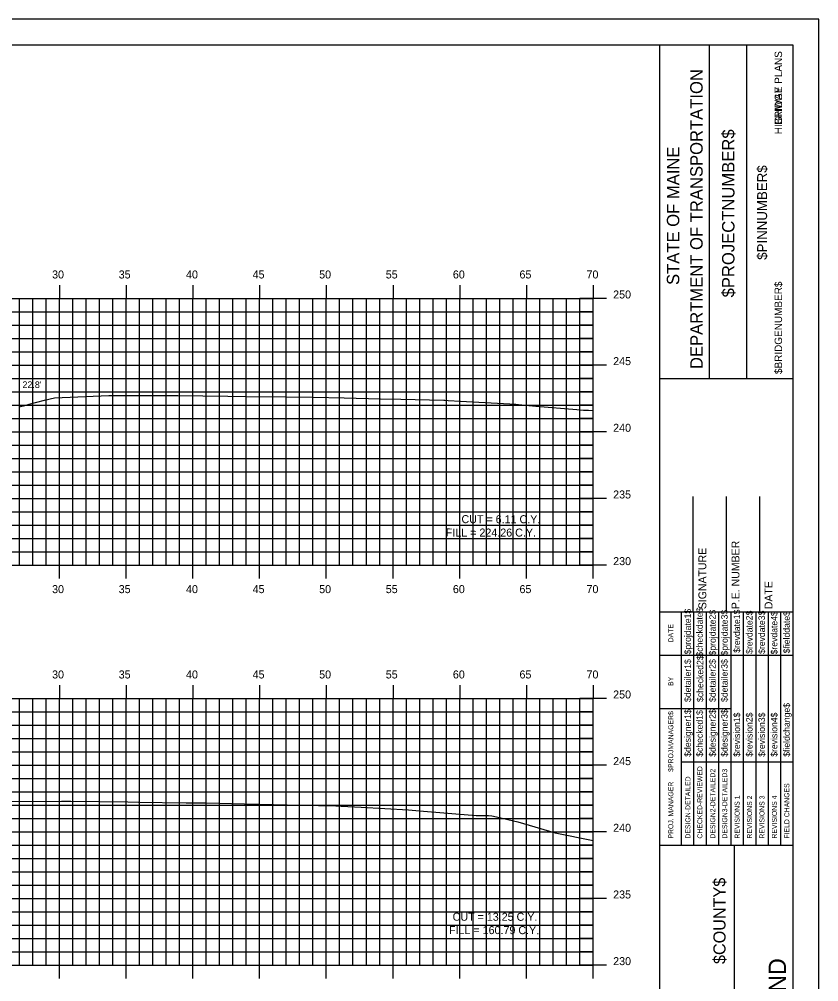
# Model space of a CAD drawing. Extents: x 1160718 to 1173142, y 616002 to 617630.
# Drawn here: x 1167771.8 to 1167831.7, y 616651.7 to 616723.9 of the extents above; entities that cross this region are included whole.
import ezdxf

# ---------------------------------------------------------------- set-up
doc = ezdxf.new("R2010")
doc.units = 0
for name, color, linetype in [('ANNOTATION', 7, 'Continuous'), ('BORDER', 7, 'Continuous'), ('BRIDGE_TITLE', 7, 'Continuous'), ('H_V ANNOTATION', 7, 'Continuous'), ('HIGHWAY_TITLE', 7, 'Continuous'), ('MAJOR', 7, 'Continuous'), ('MINOR', 7, 'Continuous'), ('PLOT BOUNDARY', 7, 'Continuous'), ('S_Roadway_Centerline', 7, 'Continuous')]:
    doc.layers.add(name, color=color, linetype=linetype)

msp = doc.modelspace()

# ---------------------------------------------------------------- linework, layer by layer
at = {"layer": 'BORDER'}
for p, q in [((1167829.829, 616721.928), (1167669.829, 616721.928)), ((1167819.829, 616616.931), (1167819.829, 616721.931)), ((1167823.557, 616696.925), (1167823.557, 616721.925)), ((1167826.352, 616696.925), (1167826.352, 616721.925)), ((1167829.829, 616616.931), (1167829.829, 616721.931)), ((1167819.83, 616696.923), (1167829.829, 616696.923)), ((1167822.329, 616679.431), (1167822.329, 616688.079)), ((1167824.829, 616679.431), (1167824.829, 616688.079)), ((1167827.329, 616679.431), (1167827.329, 616688.079)), ((1167819.829, 616679.431), (1167829.829, 616679.431)), ((1167819.829, 616661.931), (1167829.829, 616661.931)), ((1167825.42, 616626.931), (1167825.42, 616661.931))]:
    msp.add_line(p, q, dxfattribs=at)
for points in [[(1167821.444, 616676.181), (1167821.444, 616679.431)], [(1167822.376, 616661.934), (1167822.376, 616679.431)], [(1167823.308, 616679.431), (1167823.308, 616661.934)], [(1167824.24, 616661.934), (1167824.24, 616679.431)], [(1167825.171, 616661.934), (1167825.171, 616679.431)], [(1167826.103, 616661.934), (1167826.103, 616679.431)], [(1167827.035, 616661.934), (1167827.035, 616679.431)], [(1167827.966, 616661.934), (1167827.966, 616679.431)], [(1167828.898, 616661.934), (1167828.898, 616679.431)], [(1167821.444, 616661.934), (1167821.444, 616678.725)], [(1167819.829, 616676.181), (1167829.829, 616676.181)], [(1167819.829, 616672.181), (1167821.444, 616672.181)], [(1167821.444, 616672.181), (1167825.17, 616672.181)], [(1167821.444, 616668.181), (1167829.829, 616668.181)]]:
    msp.add_lwpolyline(points, dxfattribs=at)
at = {"layer": 'MAJOR'}
for p, q in [((1167774.829, 616703.93), (1167774.829, 616702.928)), ((1167779.829, 616703.93), (1167779.829, 616702.928)), ((1167784.829, 616703.93), (1167784.829, 616702.928)), ((1167789.829, 616703.93), (1167789.829, 616702.928)), ((1167794.829, 616703.93), (1167794.829, 616702.928)), ((1167799.829, 616703.93), (1167799.829, 616702.928)), ((1167804.829, 616703.93), (1167804.829, 616702.928)), ((1167809.829, 616703.93), (1167809.829, 616702.928)), ((1167814.829, 616703.93), (1167814.829, 616702.928)), ((1167674.829, 616702.928), (1167814.829, 616702.928)), ((1167674.829, 616702.928), (1167814.829, 616702.928)), ((1167774.829, 616682.928), (1167774.829, 616702.928)), ((1167779.829, 616682.928), (1167779.829, 616702.928)), ((1167784.829, 616682.928), (1167784.829, 616702.928)), ((1167789.829, 616682.928), (1167789.829, 616702.928)), ((1167794.829, 616682.928), (1167794.829, 616702.928)), ((1167799.829, 616682.928), (1167799.829, 616702.928)), ((1167804.829, 616682.928), (1167804.829, 616702.928)), ((1167809.829, 616682.928), (1167809.829, 616702.928)), ((1167815.831, 616702.928), (1167813.827, 616702.928)), ((1167814.829, 616682.928), (1167814.829, 616702.928)), ((1167814.829, 616682.928), (1167814.829, 616702.928)), ((1167674.829, 616697.928), (1167814.829, 616697.928)), ((1167815.831, 616697.928), (1167813.827, 616697.928)), ((1167674.829, 616692.928), (1167814.829, 616692.928)), ((1167815.831, 616692.928), (1167813.827, 616692.928)), ((1167674.829, 616687.928), (1167814.829, 616687.928)), ((1167815.831, 616687.928), (1167813.827, 616687.928)), ((1167674.829, 616682.928), (1167814.829, 616682.928)), ((1167674.829, 616682.928), (1167814.829, 616682.928)), ((1167774.829, 616681.926), (1167774.829, 616682.928)), ((1167779.829, 616681.926), (1167779.829, 616682.928)), ((1167784.829, 616681.926), (1167784.829, 616682.928)), ((1167789.829, 616681.926), (1167789.829, 616682.928)), ((1167794.829, 616681.926), (1167794.829, 616682.928)), ((1167799.829, 616681.926), (1167799.829, 616682.928)), ((1167804.829, 616681.926), (1167804.829, 616682.928)), ((1167809.829, 616681.926), (1167809.829, 616682.928)), ((1167815.831, 616682.928), (1167813.827, 616682.928)), ((1167814.829, 616681.926), (1167814.829, 616682.928)), ((1167774.829, 616673.93), (1167774.829, 616672.928)), ((1167779.829, 616673.93), (1167779.829, 616672.928)), ((1167784.829, 616673.93), (1167784.829, 616672.928)), ((1167789.829, 616673.93), (1167789.829, 616672.928)), ((1167794.829, 616673.93), (1167794.829, 616672.928)), ((1167799.829, 616673.93), (1167799.829, 616672.928)), ((1167804.829, 616673.93), (1167804.829, 616672.928)), ((1167809.829, 616673.93), (1167809.829, 616672.928)), ((1167814.829, 616673.93), (1167814.829, 616672.928)), ((1167674.829, 616672.928), (1167814.829, 616672.928)), ((1167674.829, 616672.928), (1167814.829, 616672.928)), ((1167774.829, 616652.928), (1167774.829, 616672.928)), ((1167779.829, 616652.928), (1167779.829, 616672.928)), ((1167784.829, 616652.928), (1167784.829, 616672.928)), ((1167789.829, 616652.928), (1167789.829, 616672.928)), ((1167794.829, 616652.928), (1167794.829, 616672.928)), ((1167799.829, 616652.928), (1167799.829, 616672.928)), ((1167804.829, 616652.928), (1167804.829, 616672.928)), ((1167809.829, 616652.928), (1167809.829, 616672.928)), ((1167815.831, 616672.928), (1167813.827, 616672.928)), ((1167814.829, 616652.928), (1167814.829, 616672.928)), ((1167814.829, 616652.928), (1167814.829, 616672.928)), ((1167674.829, 616667.928), (1167814.829, 616667.928)), ((1167815.831, 616667.928), (1167813.827, 616667.928)), ((1167674.829, 616662.928), (1167814.829, 616662.928)), ((1167815.831, 616662.928), (1167813.827, 616662.928)), ((1167674.829, 616657.928), (1167814.829, 616657.928)), ((1167815.831, 616657.928), (1167813.827, 616657.928)), ((1167674.829, 616652.928), (1167814.829, 616652.928)), ((1167674.829, 616652.928), (1167814.829, 616652.928)), ((1167774.829, 616651.926), (1167774.829, 616652.928)), ((1167779.829, 616651.926), (1167779.829, 616652.928)), ((1167784.829, 616651.926), (1167784.829, 616652.928)), ((1167789.829, 616651.926), (1167789.829, 616652.928)), ((1167794.829, 616651.926), (1167794.829, 616652.928)), ((1167799.829, 616651.926), (1167799.829, 616652.928)), ((1167804.829, 616651.926), (1167804.829, 616652.928)), ((1167809.829, 616651.926), (1167809.829, 616652.928)), ((1167815.831, 616652.928), (1167813.827, 616652.928)), ((1167814.829, 616651.926), (1167814.829, 616652.928))]:
    msp.add_line(p, q, dxfattribs=at)
at = {"layer": 'MINOR'}
for p, q in [((1167771.829, 616682.928), (1167771.829, 616702.928)), ((1167772.829, 616682.928), (1167772.829, 616702.928)), ((1167773.829, 616682.928), (1167773.829, 616702.928)), ((1167775.829, 616682.928), (1167775.829, 616702.928)), ((1167776.829, 616682.928), (1167776.829, 616702.928)), ((1167777.829, 616682.928), (1167777.829, 616702.928)), ((1167778.829, 616682.928), (1167778.829, 616702.928)), ((1167780.829, 616682.928), (1167780.829, 616702.928)), ((1167781.829, 616682.928), (1167781.829, 616702.928)), ((1167782.829, 616682.928), (1167782.829, 616702.928)), ((1167783.829, 616682.928), (1167783.829, 616702.928)), ((1167785.829, 616682.928), (1167785.829, 616702.928)), ((1167786.829, 616682.928), (1167786.829, 616702.928)), ((1167787.829, 616682.928), (1167787.829, 616702.928)), ((1167788.829, 616682.928), (1167788.829, 616702.928)), ((1167790.829, 616682.928), (1167790.829, 616702.928)), ((1167791.829, 616682.928), (1167791.829, 616702.928)), ((1167792.829, 616682.928), (1167792.829, 616702.928)), ((1167793.829, 616682.928), (1167793.829, 616702.928)), ((1167795.829, 616682.928), (1167795.829, 616702.928)), ((1167796.829, 616682.928), (1167796.829, 616702.928)), ((1167797.829, 616682.928), (1167797.829, 616702.928)), ((1167798.829, 616682.928), (1167798.829, 616702.928)), ((1167800.829, 616682.928), (1167800.829, 616702.928)), ((1167801.829, 616682.928), (1167801.829, 616702.928)), ((1167802.829, 616682.928), (1167802.829, 616702.928)), ((1167803.829, 616682.928), (1167803.829, 616702.928)), ((1167805.829, 616682.928), (1167805.829, 616702.928)), ((1167806.829, 616682.928), (1167806.829, 616702.928)), ((1167807.829, 616682.928), (1167807.829, 616702.928)), ((1167808.829, 616682.928), (1167808.829, 616702.928)), ((1167810.829, 616682.928), (1167810.829, 616702.928)), ((1167811.829, 616682.928), (1167811.829, 616702.928)), ((1167812.829, 616682.928), (1167812.829, 616702.928)), ((1167813.829, 616682.928), (1167813.829, 616702.928)), ((1167674.829, 616701.928), (1167814.829, 616701.928)), ((1167814.829, 616701.928), (1167813.827, 616701.928)), ((1167674.829, 616700.928), (1167814.829, 616700.928)), ((1167814.829, 616700.928), (1167813.827, 616700.928)), ((1167674.829, 616699.928), (1167814.829, 616699.928)), ((1167814.829, 616699.928), (1167813.827, 616699.928)), ((1167674.829, 616698.928), (1167814.829, 616698.928)), ((1167814.829, 616698.928), (1167813.827, 616698.928)), ((1167674.829, 616696.928), (1167814.829, 616696.928)), ((1167814.829, 616696.928), (1167813.827, 616696.928)), ((1167674.829, 616695.928), (1167814.829, 616695.928)), ((1167814.829, 616695.928), (1167813.827, 616695.928)), ((1167674.829, 616694.928), (1167814.829, 616694.928)), ((1167814.829, 616694.928), (1167813.827, 616694.928)), ((1167674.829, 616693.928), (1167814.829, 616693.928)), ((1167814.829, 616693.928), (1167813.827, 616693.928)), ((1167674.829, 616691.928), (1167814.829, 616691.928)), ((1167814.829, 616691.928), (1167813.827, 616691.928)), ((1167674.829, 616690.928), (1167814.829, 616690.928)), ((1167814.829, 616690.928), (1167813.827, 616690.928)), ((1167674.829, 616689.928), (1167814.829, 616689.928)), ((1167814.829, 616689.928), (1167813.827, 616689.928)), ((1167674.829, 616688.928), (1167814.829, 616688.928)), ((1167814.829, 616688.928), (1167813.827, 616688.928)), ((1167674.829, 616686.928), (1167814.829, 616686.928)), ((1167814.829, 616686.928), (1167813.827, 616686.928)), ((1167674.829, 616685.928), (1167814.829, 616685.928)), ((1167814.829, 616685.928), (1167813.827, 616685.928)), ((1167674.829, 616684.928), (1167814.829, 616684.928)), ((1167814.829, 616684.928), (1167813.827, 616684.928)), ((1167674.829, 616683.928), (1167814.829, 616683.928)), ((1167814.829, 616683.928), (1167813.827, 616683.928)), ((1167771.829, 616652.928), (1167771.829, 616672.928)), ((1167772.829, 616652.928), (1167772.829, 616672.928)), ((1167773.829, 616652.928), (1167773.829, 616672.928)), ((1167775.829, 616652.928), (1167775.829, 616672.928)), ((1167776.829, 616652.928), (1167776.829, 616672.928)), ((1167777.829, 616652.928), (1167777.829, 616672.928)), ((1167778.829, 616652.928), (1167778.829, 616672.928)), ((1167780.829, 616652.928), (1167780.829, 616672.928)), ((1167781.829, 616652.928), (1167781.829, 616672.928)), ((1167782.829, 616652.928), (1167782.829, 616672.928)), ((1167783.829, 616652.928), (1167783.829, 616672.928)), ((1167785.829, 616652.928), (1167785.829, 616672.928)), ((1167786.829, 616652.928), (1167786.829, 616672.928)), ((1167787.829, 616652.928), (1167787.829, 616672.928)), ((1167788.829, 616652.928), (1167788.829, 616672.928)), ((1167790.829, 616652.928), (1167790.829, 616672.928)), ((1167791.829, 616652.928), (1167791.829, 616672.928)), ((1167792.829, 616652.928), (1167792.829, 616672.928)), ((1167793.829, 616652.928), (1167793.829, 616672.928)), ((1167795.829, 616652.928), (1167795.829, 616672.928)), ((1167796.829, 616652.928), (1167796.829, 616672.928)), ((1167797.829, 616652.928), (1167797.829, 616672.928)), ((1167798.829, 616652.928), (1167798.829, 616672.928)), ((1167800.829, 616652.928), (1167800.829, 616672.928)), ((1167801.829, 616652.928), (1167801.829, 616672.928)), ((1167802.829, 616652.928), (1167802.829, 616672.928)), ((1167803.829, 616652.928), (1167803.829, 616672.928)), ((1167805.829, 616652.928), (1167805.829, 616672.928)), ((1167806.829, 616652.928), (1167806.829, 616672.928)), ((1167807.829, 616652.928), (1167807.829, 616672.928)), ((1167808.829, 616652.928), (1167808.829, 616672.928)), ((1167810.829, 616652.928), (1167810.829, 616672.928)), ((1167811.829, 616652.928), (1167811.829, 616672.928)), ((1167812.829, 616652.928), (1167812.829, 616672.928)), ((1167813.829, 616652.928), (1167813.829, 616672.928)), ((1167674.829, 616671.928), (1167814.829, 616671.928)), ((1167814.829, 616671.928), (1167813.827, 616671.928)), ((1167674.829, 616670.928), (1167814.829, 616670.928)), ((1167814.829, 616670.928), (1167813.827, 616670.928)), ((1167674.829, 616669.928), (1167814.829, 616669.928)), ((1167814.829, 616669.928), (1167813.827, 616669.928)), ((1167674.829, 616668.928), (1167814.829, 616668.928)), ((1167814.829, 616668.928), (1167813.827, 616668.928)), ((1167674.829, 616666.928), (1167814.829, 616666.928)), ((1167814.829, 616666.928), (1167813.827, 616666.928)), ((1167674.829, 616665.928), (1167814.829, 616665.928)), ((1167814.829, 616665.928), (1167813.827, 616665.928)), ((1167674.829, 616664.928), (1167814.829, 616664.928)), ((1167814.829, 616664.928), (1167813.827, 616664.928)), ((1167674.829, 616663.928), (1167814.829, 616663.928)), ((1167814.829, 616663.928), (1167813.827, 616663.928)), ((1167674.829, 616661.928), (1167814.829, 616661.928)), ((1167814.829, 616661.928), (1167813.827, 616661.928)), ((1167674.829, 616660.928), (1167814.829, 616660.928)), ((1167814.829, 616660.928), (1167813.827, 616660.928)), ((1167674.829, 616659.928), (1167814.829, 616659.928)), ((1167814.829, 616659.928), (1167813.827, 616659.928)), ((1167674.829, 616658.928), (1167814.829, 616658.928)), ((1167814.829, 616658.928), (1167813.827, 616658.928)), ((1167674.829, 616656.928), (1167814.829, 616656.928)), ((1167814.829, 616656.928), (1167813.827, 616656.928)), ((1167674.829, 616655.928), (1167814.829, 616655.928)), ((1167814.829, 616655.928), (1167813.827, 616655.928)), ((1167674.829, 616654.928), (1167814.829, 616654.928)), ((1167814.829, 616654.928), (1167813.827, 616654.928)), ((1167674.829, 616653.928), (1167814.829, 616653.928)), ((1167814.829, 616653.928), (1167813.827, 616653.928))]:
    msp.add_line(p, q, dxfattribs=at)
at = {"layer": 'PLOT BOUNDARY'}
msp.add_lwpolyline([(1167661.735, 616613.869), (1167831.735, 616613.869), (1167831.735, 616723.869), (1167661.735, 616723.869)], close=True, dxfattribs=at)
at = {"layer": 'S_Roadway_Centerline'}
for points in [[(1167771.815, 616694.807), (1167772.326, 616694.926), (1167772.563, 616694.999), (1167773.709, 616695.295), (1167774.455, 616695.485), (1167778.53, 616695.646), (1167778.637, 616695.65), (1167778.721, 616695.65), (1167779.238, 616695.651), (1167783.08, 616695.654), (1167783.702, 616695.655), (1167787.439, 616695.604), (1167788.768, 616695.585), (1167791.798, 616695.55), (1167793.833, 616695.53), (1167796.157, 616695.475), (1167798.898, 616695.41), (1167800.418, 616695.377), (1167803.637, 616695.306), (1167803.715, 616695.302), (1167803.963, 616695.288), (1167804.876, 616695.234), (1167809.029, 616694.991), (1167809.237, 616694.973), (1167810.523, 616694.86), (1167813.597, 616694.59), (1167814.094, 616694.547), (1167814.474, 616694.541), (1167814.829, 616694.537)], [(1167770.623, 616665.199), (1167774.991, 616665.22), (1167775.59, 616665.223), (1167775.685, 616665.223), (1167779.961, 616665.171), (1167780.748, 616665.161), (1167784.331, 616665.111), (1167785.81, 616665.09), (1167788.701, 616665.03), (1167790.873, 616664.986), (1167792.92, 616664.937), (1167795.538, 616664.875), (1167795.678, 616664.867), (1167795.936, 616664.853), (1167797.441, 616664.768), (1167800.999, 616664.569), (1167801.811, 616664.504), (1167806.062, 616664.149), (1167806.168, 616664.147), (1167806.986, 616664.14), (1167807.233, 616664.134), (1167807.576, 616664.053), (1167809.194, 616663.665), (1167811.975, 616662.863), (1167814.829, 616662.267)]]:
    msp.add_lwpolyline(points, dxfattribs=at)

# ---------------------------------------------------------------- texts
at = {"layer": 'ANNOTATION'}
msp.add_text("22.8'", height=0.5, dxfattribs=at).set_placement((1167772.055, 616696.21))
for s, p in [('CUT = 6.11 C.Y.', (1167804.959, 616686.077)), ('FILL = 224.26 C.Y.', (1167803.785, 616685.076)), ('CUT = 13.25 C.Y.', (1167804.295, 616656.26)), ('FILL = 160.79 C.Y.', (1167804.026, 616655.259))]:
    msp.add_text(s, height=0.6, rotation=359.92408, dxfattribs=at).set_placement(p)
at = {"layer": 'BORDER'}
for s, height, p in [('DEPARTMENT OF TRANSPORTATION', 0.93176, (1167823.036, 616697.634)), ('$PROJECTNUMBER$', 0.93176, (1167825.421, 616703.008)), ('STATE OF MAINE', 0.93176, (1167821.284, 616703.94)), ('$PINNUMBER$', 0.74527, (1167827.865, 616705.825)), ('P.E. NUMBER', 0.59055, (1167825.789, 616679.624)), ('SIGNATURE', 0.5906, (1167823.309, 616679.624)), ('DATE', 0.5906, (1167828.27, 616679.624)), ('$projdate1$', 0.48455, (1167822.152, 616676.232)), ('$checkdate$', 0.48455, (1167823.046, 616676.074)), ('$projdate2$', 0.48455, (1167824.015, 616676.153)), ('$projdate3$', 0.48455, (1167824.909, 616676.153)), ('$revdate1$', 0.4845, (1167825.841, 616676.35)), ('$revdate2$', 0.4845, (1167826.773, 616676.271)), ('$revdate3$', 0.4845, (1167827.704, 616676.271)), ('$revdate4$', 0.4845, (1167828.636, 616676.232)), ('$fielddate$', 0.48455, (1167829.568, 616676.31)), ('DATE', 0.3714, (1167820.833, 616677.137)), ('$checked2$', 0.4845, (1167823.083, 616672.667)), ('$detailer1$', 0.48455, (1167822.152, 616672.667)), ('$detailer2$', 0.48455, (1167824.015, 616672.667)), ('$detailer3$', 0.48455, (1167824.909, 616672.667)), ('BY', 0.3714, (1167820.833, 616673.866)), ('$fieldchange$', 0.48455, (1167829.568, 616668.555)), ('$PROJMANAGER$', 0.37275, (1167820.833, 616667.426)), ('$designer1$', 0.48455, (1167822.152, 616668.555)), ('$checked1$', 0.4845, (1167823.046, 616668.555)), ('$designer2$', 0.48455, (1167824.015, 616668.555)), ('$designer3$', 0.48455, (1167824.909, 616668.555)), ('$revision1$', 0.48455, (1167825.841, 616668.555)), ('$revision2$', 0.48455, (1167826.773, 616668.555)), ('$revision3$', 0.48455, (1167827.704, 616668.555)), ('$revision4$', 0.48455, (1167828.636, 616668.555)), ('CHECKED-REVIEWED', 0.37275, (1167823.01, 616662.419)), ('DESIGN2-DETAILED2', 0.37275, (1167823.979, 616662.419)), ('DESIGN3-DETAILED3', 0.37275, (1167824.873, 616662.419)), ('PROJ. MANAGER', 0.37275, (1167820.833, 616662.419)), ('DESIGN-DETAILED', 0.37275, (1167822.115, 616662.419)), ('FIELD CHANGES', 0.37275, (1167829.531, 616662.419)), ('REVISIONS 1', 0.37275, (1167825.805, 616662.419)), ('REVISIONS 2', 0.37275, (1167826.736, 616662.419)), ('REVISIONS 3', 0.37275, (1167827.668, 616662.419)), ('REVISIONS 4', 0.37275, (1167828.6, 616662.419)), ('DIVERSION I-95 NORTHBOUND  ', 1.30428, (1167829.283, 616627.379))]:
    msp.add_text(s, height=height, rotation=90, dxfattribs=at).set_placement(p)
at = {"layer": 'BRIDGE_TITLE'}
for s, height, p in [('BRIDGE PLANS', 0.55901, (1167828.987, 616715.953)), ('$BRIDGENUMBER$', 0.55901, (1167828.987, 616697.259)), ('$COUNTY$', 0.9072, (1167824.749, 616653.011))]:
    msp.add_text(s, height=height, rotation=90, dxfattribs=at).set_placement(p)
at = {"layer": 'H_V ANNOTATION'}
for s, p in [('30', (1167774.277, 616704.428)), ('35', (1167779.269, 616704.428)), ('40', (1167784.315, 616704.428)), ('45', (1167789.307, 616704.428)), ('50', (1167794.293, 616704.428)), ('55', (1167799.285, 616704.428)), ('60', (1167804.315, 616704.428)), ('65', (1167809.307, 616704.428)), ('70', (1167814.331, 616704.428)), ('250', (1167816.329, 616702.928)), ('245', (1167816.329, 616697.928)), ('240', (1167816.329, 616692.928)), ('235', (1167816.329, 616687.928)), ('230', (1167816.329, 616682.928)), ('30', (1167774.277, 616680.828)), ('35', (1167779.269, 616680.828)), ('40', (1167784.315, 616680.828)), ('45', (1167789.307, 616680.828)), ('50', (1167794.293, 616680.828)), ('55', (1167799.285, 616680.828)), ('60', (1167804.315, 616680.828)), ('65', (1167809.307, 616680.828)), ('70', (1167814.331, 616680.828)), ('30', (1167774.277, 616674.428)), ('35', (1167779.269, 616674.428)), ('40', (1167784.315, 616674.428)), ('45', (1167789.307, 616674.428)), ('50', (1167794.293, 616674.428)), ('55', (1167799.285, 616674.428)), ('60', (1167804.315, 616674.428)), ('65', (1167809.307, 616674.428)), ('70', (1167814.331, 616674.428)), ('250', (1167816.329, 616672.928)), ('245', (1167816.329, 616667.928)), ('240', (1167816.329, 616662.928)), ('235', (1167816.329, 616657.928)), ('230', (1167816.329, 616652.928))]:
    msp.add_text(s, height=0.6, dxfattribs=at).set_placement(p)
at = {"layer": 'HIGHWAY_TITLE'}
msp.add_text('HIGHWAY PLANS', height=0.55901, rotation=90, dxfattribs=at).set_placement((1167828.987, 616715.244))

doc.saveas('drawing.dxf')
